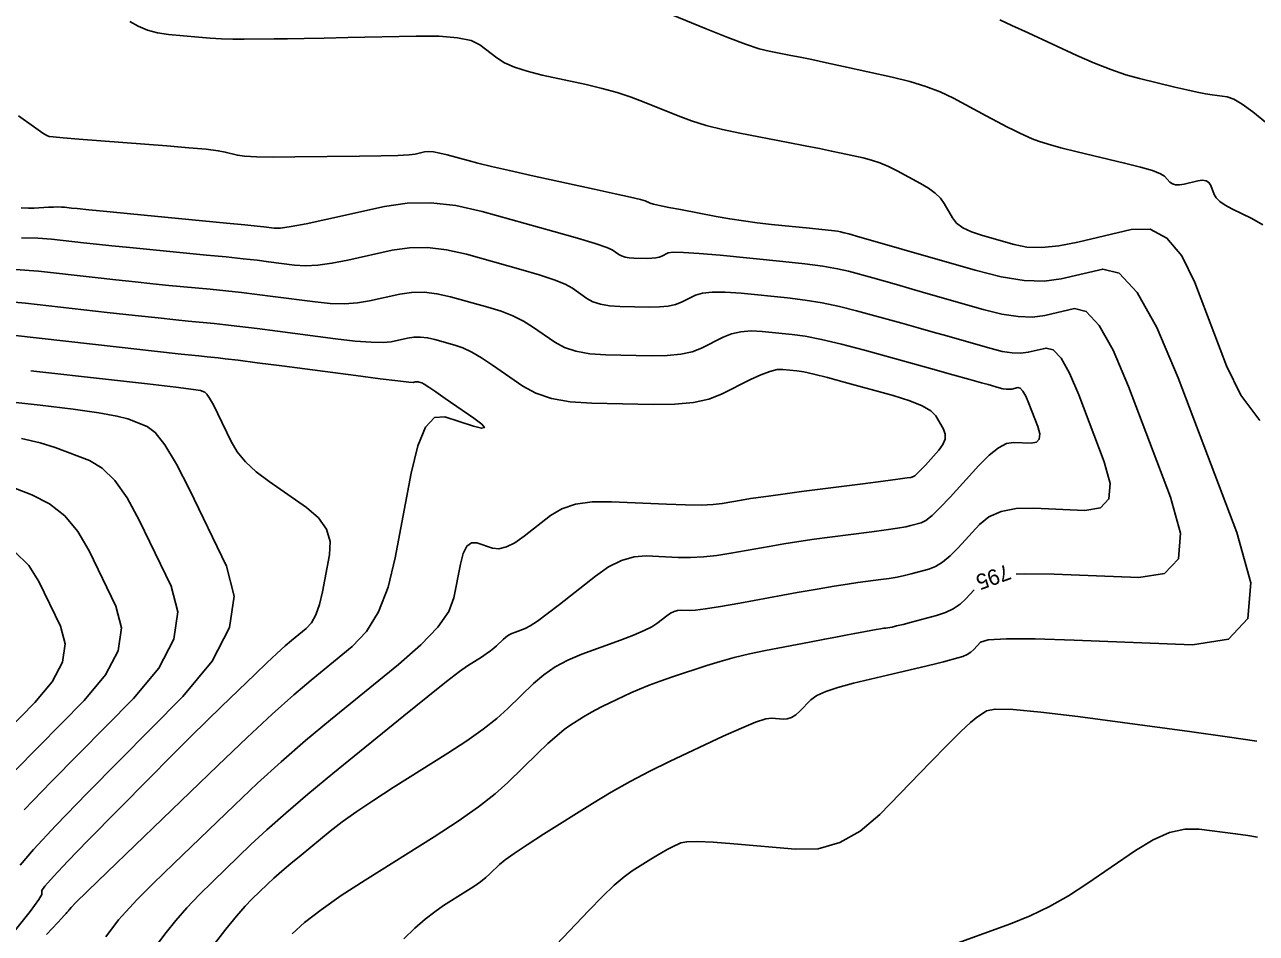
# Model space of a CAD drawing. Extents: x 2082232 to 2083549, y 592624 to 593832.
# Drawn here: x 2083091.8 to 2083147.1, y 593342.6 to 593383.4 of the extents above; entities that cross this region are included whole.
import ezdxf

# ---------------------------------------------------------------- set-up
doc = ezdxf.new("R2010")
doc.units = 0
doc.layers.add('DT_X_Contour_Major', color=7, linetype='Continuous')
doc.layers.add('DT_X_Contour_Minor', color=7, linetype='Continuous')

msp = doc.modelspace()

# ---------------------------------------------------------------- linework, layer by layer
at = {"layer": 'DT_X_Contour_Major'}
for points in [[(2083091.644, 593375.211), (2083091.97, 593375.196), (2083092.237, 593375.2), (2083092.873, 593375.237), (2083093.097, 593375.247), (2083093.291, 593375.251), (2083093.455, 593375.248), (2083093.589, 593375.238), (2083093.908, 593375.202), (2083094.163, 593375.176), (2083094.691, 593375.124), (2083095.491, 593375.046), (2083096.564, 593374.942), (2083099.787, 593374.631), (2083100.866, 593374.526), (2083101.687, 593374.445), (2083102.248, 593374.387), (2083102.551, 593374.353), (2083103.013, 593374.292), (2083103.288, 593374.3), (2083103.766, 593374.368), (2083104.448, 593374.497), (2083105.333, 593374.687), (2083107.964, 593375.273), (2083108.978, 593375.424), (2083110.047, 593375.435), (2083111.17, 593375.308), (2083112.349, 593375.042), (2083115.563, 593374.148), (2083116.632, 593373.845), (2083117.426, 593373.606), (2083117.947, 593373.432), (2083118.195, 593373.323), (2083118.489, 593373.117), (2083118.613, 593373.049), (2083118.766, 593373), (2083118.947, 593372.968), (2083119.157, 593372.954), (2083119.754, 593372.942), (2083119.963, 593372.944), (2083120.142, 593372.962), (2083120.293, 593372.993), (2083120.414, 593373.04), (2083120.698, 593373.183), (2083120.924, 593373.217), (2083121.388, 593373.212), (2083122.09, 593373.166), (2083123.031, 593373.081), (2083125.859, 593372.801), (2083126.838, 593372.694), (2083127.654, 593372.586), (2083128.309, 593372.476), (2083128.801, 593372.363), (2083129.896, 593372.06), (2083130.366, 593371.929), (2083130.954, 593371.762), (2083131.661, 593371.561), (2083132.487, 593371.324), (2083134.846, 593370.646), (2083135.683, 593370.439), (2083136.423, 593370.324), (2083137.067, 593370.302), (2083137.615, 593370.374), (2083138.949, 593370.688), (2083139.475, 593370.558), (2083140.054, 593369.932), (2083140.686, 593368.811), (2083141.37, 593367.193), (2083143.264, 593362.219), (2083143.707, 593360.595), (2083143.617, 593359.451), (2083142.992, 593358.787), (2083141.834, 593358.605), (2083138.033, 593358.76), (2083136.756, 593358.778), (2083136.335, 593358.751)], [(2083092.074, 593367.893), (2083095.567, 593367.504), (2083097.323, 593367.306), (2083098.597, 593367.157), (2083099.391, 593367.056), (2083099.703, 593367.004), (2083099.893, 593366.931), (2083099.984, 593366.849), (2083100.112, 593366.659), (2083100.279, 593366.359), (2083100.483, 593365.952), (2083101.079, 593364.719), (2083101.353, 593364.259), (2083101.729, 593363.806), (2083102.207, 593363.358), (2083102.786, 593362.917), (2083104.468, 593361.746), (2083105.005, 593361.285), (2083105.355, 593360.777), (2083105.518, 593360.224), (2083105.494, 593359.624), (2083105.18, 593357.965), (2083105.046, 593357.395), (2083104.88, 593356.931), (2083104.681, 593356.571), (2083104.449, 593356.317), (2083103.789, 593355.779), (2083103.5, 593355.534), (2083103.131, 593355.201), (2083102.681, 593354.78), (2083102.149, 593354.272), (2083100.624, 593352.8), (2083099.994, 593352.186), (2083099.248, 593351.448), (2083098.386, 593350.584), (2083097.409, 593349.597), (2083094.648, 593346.797), (2083093.742, 593345.869), (2083093.095, 593345.186), (2083092.707, 593344.748), (2083092.577, 593344.555), (2083092.577, 593344.366), (2083092.445, 593344.143), (2083092.05, 593343.614), (2083091.393, 593342.78)], [(2083134.44, 593358.06), (2083134.072, 593357.657), (2083133.812, 593357.414), (2083133.505, 593357.208), (2083133.152, 593357.039), (2083132.753, 593356.908), (2083131.627, 593356.606), (2083131.25, 593356.505), (2083130.961, 593356.431), (2083130.762, 593356.384), (2083130.652, 593356.362), (2083130.478, 593356.34), (2083130.387, 593356.326), (2083130.244, 593356.302), (2083130.05, 593356.269), (2083129.805, 593356.225), (2083129.083, 593356.094), (2083128.753, 593356.033), (2083128.304, 593355.948), (2083127.738, 593355.84), (2083127.054, 593355.708), (2083125.073, 593355.323), (2083124.351, 593355.173), (2083123.67, 593355.011), (2083123.031, 593354.837), (2083122.433, 593354.652), (2083120.894, 593354.141), (2083120.345, 593353.952), (2083119.851, 593353.769), (2083119.412, 593353.593), (2083119.029, 593353.422), (2083118.079, 593352.976), (2083117.739, 593352.811), (2083117.43, 593352.652), (2083117.152, 593352.499), (2083116.906, 593352.351), (2083116.291, 593351.965), (2083116.027, 593351.777), (2083115.697, 593351.504), (2083115.299, 593351.146), (2083114.835, 593350.702), (2083113.507, 593349.404), (2083112.927, 593348.887), (2083112.181, 593348.309), (2083111.269, 593347.669), (2083110.191, 593346.969), (2083107.097, 593345.019), (2083106.022, 593344.32), (2083105.115, 593343.685), (2083104.378, 593343.115), (2083103.811, 593342.61)]]:
    msp.add_lwpolyline(points, dxfattribs=at)
at = {"layer": 'DT_X_Contour_Minor'}
for points in [[(2083119.592, 593384.398), (2083122.409, 593383.245), (2083123.379, 593382.858), (2083124.174, 593382.562), (2083124.796, 593382.357), (2083125.244, 593382.243), (2083126.206, 593382.059), (2083126.624, 593381.976), (2083127.158, 593381.866), (2083127.807, 593381.728), (2083128.571, 593381.562), (2083130.762, 593381.084), (2083131.55, 593380.891), (2083132.27, 593380.667), (2083132.924, 593380.415), (2083133.51, 593380.133), (2083134.984, 593379.343), (2083135.493, 593379.072), (2083135.916, 593378.851), (2083136.252, 593378.68), (2083136.502, 593378.559), (2083137.051, 593378.305), (2083137.332, 593378.198), (2083137.761, 593378.066), (2083138.339, 593377.91), (2083139.066, 593377.73), (2083141.203, 593377.218), (2083141.916, 593377.037), (2083142.451, 593376.88), (2083142.809, 593376.745), (2083142.99, 593376.633), (2083143.235, 593376.366), (2083143.344, 593376.285), (2083143.488, 593376.243), (2083143.666, 593376.239), (2083143.879, 593376.274), (2083144.493, 593376.419), (2083144.701, 593376.447), (2083144.867, 593376.423), (2083144.99, 593376.348), (2083145.07, 593376.22), (2083145.226, 593375.81), (2083145.319, 593375.655), (2083145.482, 593375.497), (2083145.714, 593375.336), (2083146.016, 593375.173), (2083146.914, 593374.733), (2083147.405, 593374.441)], [(2083096.525, 593383.584), (2083096.9, 593383.363), (2083097.314, 593383.192), (2083097.766, 593383.07), (2083098.257, 593382.998), (2083099.618, 593382.873), (2083100.129, 593382.832), (2083100.639, 593382.804), (2083101.148, 593382.788), (2083101.657, 593382.785), (2083103.013, 593382.794), (2083103.602, 593382.8), (2083104.349, 593382.812), (2083105.257, 593382.83), (2083106.323, 593382.853), (2083109.38, 593382.923), (2083110.419, 593382.918), (2083111.242, 593382.852), (2083111.85, 593382.723), (2083112.243, 593382.532), (2083113.005, 593381.941), (2083113.347, 593381.727), (2083113.801, 593381.528), (2083114.369, 593381.345), (2083115.05, 593381.176), (2083117.016, 593380.747), (2083117.732, 593380.577), (2083118.407, 593380.389), (2083119.04, 593380.183), (2083119.631, 593379.958), (2083121.152, 593379.336), (2083121.753, 593379.112), (2083122.415, 593378.908), (2083123.138, 593378.723), (2083123.922, 593378.558), (2083126.093, 593378.143), (2083126.852, 593377.997), (2083127.501, 593377.869), (2083128.039, 593377.76), (2083128.467, 593377.67), (2083129.46, 593377.453), (2083129.835, 593377.356), (2083130.215, 593377.226), (2083130.6, 593377.064), (2083130.99, 593376.87), (2083132.037, 593376.308), (2083132.397, 593376.094), (2083132.695, 593375.871), (2083132.928, 593375.641), (2083133.098, 593375.403), (2083133.467, 593374.758), (2083133.655, 593374.527), (2083133.941, 593374.318), (2083134.327, 593374.131), (2083134.812, 593373.967), (2083136.237, 593373.557), (2083136.816, 593373.449), (2083137.487, 593373.433), (2083138.248, 593373.507), (2083139.099, 593373.673), (2083141.491, 593374.237), (2083142.343, 593374.246), (2083143.103, 593373.852), (2083143.774, 593373.055), (2083144.353, 593371.854), (2083145.778, 593368.113), (2083146.42, 593366.8), (2083147.279, 593365.666)], [(2083135.596, 593383.66), (2083136.143, 593383.404), (2083136.872, 593383.066), (2083139.057, 593382.055), (2083139.847, 593381.706), (2083140.581, 593381.416), (2083141.257, 593381.185), (2083141.875, 593381.014), (2083143.449, 593380.637), (2083143.997, 593380.509), (2083144.46, 593380.407), (2083144.838, 593380.332), (2083145.132, 593380.283), (2083145.802, 593380.189), (2083146.099, 593380.092), (2083146.485, 593379.872), (2083146.962, 593379.529), (2083147.528, 593379.064)], [(2083091.535, 593379.338), (2083092.206, 593378.859), (2083092.625, 593378.565), (2083092.794, 593378.458), (2083092.909, 593378.419), (2083093.086, 593378.395), (2083093.53, 593378.354), (2083094.241, 593378.295), (2083095.219, 593378.219), (2083098.184, 593377.992), (2083099.183, 593377.911), (2083099.954, 593377.838), (2083100.498, 593377.772), (2083100.816, 593377.715), (2083101.359, 593377.574), (2083101.673, 593377.529), (2083102.209, 593377.501), (2083102.966, 593377.489), (2083103.944, 593377.494), (2083106.848, 593377.53), (2083107.82, 593377.546), (2083108.56, 593377.567), (2083109.065, 593377.594), (2083109.338, 593377.626), (2083109.754, 593377.719), (2083109.935, 593377.737), (2083110.165, 593377.722), (2083110.444, 593377.673), (2083110.772, 593377.592), (2083111.714, 593377.33), (2083112.156, 593377.215), (2083112.775, 593377.067), (2083113.571, 593376.885), (2083114.544, 593376.67), (2083117.377, 593376.052), (2083118.317, 593375.844), (2083119.012, 593375.687), (2083119.463, 593375.578), (2083119.67, 593375.519), (2083119.895, 593375.427), (2083120.044, 593375.382), (2083120.321, 593375.318), (2083120.728, 593375.233), (2083121.263, 593375.129), (2083122.862, 593374.823), (2083123.467, 593374.715), (2083124.081, 593374.62), (2083124.705, 593374.537), (2083125.34, 593374.468), (2083127.044, 593374.299), (2083127.611, 593374.241), (2083128.033, 593374.195), (2083128.31, 593374.161), (2083128.442, 593374.139), (2083128.602, 593374.095), (2083128.809, 593374.036), (2083129.31, 593373.892), (2083130.105, 593373.664), (2083131.193, 593373.351), (2083134.489, 593372.404), (2083135.657, 593372.114), (2083136.692, 593371.954), (2083137.592, 593371.924), (2083138.357, 593372.023), (2083140.22, 593372.462), (2083140.955, 593372.281), (2083141.764, 593371.407), (2083142.646, 593369.84), (2083143.601, 593367.581), (2083146.247, 593360.633), (2083146.867, 593358.364), (2083146.74, 593356.766), (2083145.868, 593355.839), (2083144.25, 593355.584), (2083138.94, 593355.8), (2083137.184, 593355.855), (2083135.897, 593355.859), (2083135.079, 593355.811), (2083134.73, 593355.711), (2083134.425, 593355.376), (2083134.295, 593355.258), (2083134.133, 593355.156), (2083133.94, 593355.068), (2083133.715, 593354.996), (2083133.074, 593354.824), (2083132.767, 593354.745), (2083132.33, 593354.637), (2083131.761, 593354.501), (2083131.061, 593354.335), (2083129.02, 593353.856), (2083128.327, 593353.675), (2083127.778, 593353.491), (2083127.374, 593353.304), (2083127.115, 593353.113), (2083126.617, 593352.601), (2083126.43, 593352.435), (2083126.243, 593352.321), (2083126.054, 593352.259), (2083125.865, 593352.25), (2083125.361, 593352.295), (2083125.082, 593352.257), (2083124.625, 593352.108), (2083123.99, 593351.849), (2083123.176, 593351.479), (2083120.768, 593350.346), (2083119.874, 593349.91), (2083119, 593349.45), (2083118.146, 593348.966), (2083117.31, 593348.459), (2083115.108, 593347.076), (2083114.366, 593346.603), (2083113.789, 593346.219), (2083113.378, 593345.925), (2083113.133, 593345.722), (2083112.701, 593345.3), (2083112.512, 593345.131), (2083112.269, 593344.943), (2083111.972, 593344.735), (2083111.621, 593344.507), (2083110.614, 593343.872), (2083110.219, 593343.6), (2083109.789, 593343.262), (2083109.325, 593342.856), (2083108.826, 593342.383)], [(2083091.662, 593373.859), (2083092.402, 593373.844), (2083093.007, 593373.8), (2083094.443, 593373.64), (2083095.033, 593373.576), (2083095.726, 593373.504), (2083096.523, 593373.424), (2083097.424, 593373.336), (2083099.964, 593373.091), (2083100.853, 593373.003), (2083101.614, 593372.924), (2083102.247, 593372.854), (2083102.752, 593372.792), (2083103.929, 593372.639), (2083104.409, 593372.609), (2083104.966, 593372.636), (2083105.6, 593372.719), (2083106.311, 593372.858), (2083108.31, 593373.303), (2083109.081, 593373.417), (2083109.892, 593373.426), (2083110.746, 593373.33), (2083111.641, 593373.128), (2083114.083, 593372.448), (2083114.914, 593372.204), (2083115.578, 593371.981), (2083116.074, 593371.779), (2083116.402, 593371.598), (2083117.052, 593371.144), (2083117.327, 593370.994), (2083117.665, 593370.883), (2083118.065, 593370.813), (2083118.528, 593370.783), (2083119.847, 593370.755), (2083120.309, 593370.761), (2083120.706, 593370.8), (2083121.039, 593370.87), (2083121.306, 593370.973), (2083121.934, 593371.29), (2083122.238, 593371.384), (2083122.679, 593371.429), (2083123.258, 593371.425), (2083123.974, 593371.372), (2083126.067, 593371.164), (2083126.849, 593371.07), (2083127.625, 593370.942), (2083128.395, 593370.782), (2083129.159, 593370.588), (2083131.19, 593370.026), (2083131.923, 593369.822), (2083132.599, 593369.633), (2083133.218, 593369.458), (2083133.78, 593369.297), (2083135.203, 593368.889), (2083135.708, 593368.763), (2083136.154, 593368.694), (2083136.543, 593368.681), (2083136.874, 593368.724), (2083137.678, 593368.914), (2083137.995, 593368.835), (2083138.345, 593368.458), (2083138.725, 593367.781), (2083139.138, 593366.806), (2083140.281, 593363.806), (2083140.548, 593362.826), (2083140.493, 593362.136), (2083140.117, 593361.736), (2083139.418, 593361.625), (2083137.125, 593361.719), (2083136.328, 593361.7), (2083135.655, 593361.573), (2083135.107, 593361.338), (2083134.683, 593360.995), (2083133.72, 593359.937), (2083133.367, 593359.58), (2083133.03, 593359.302), (2083132.71, 593359.104), (2083132.406, 593358.984), (2083131.618, 593358.773), (2083131.31, 593358.697), (2083130.98, 593358.629), (2083130.627, 593358.568), (2083130.251, 593358.514), (2083129.218, 593358.381), (2083128.758, 593358.316), (2083128.152, 593358.219), (2083127.4, 593358.09), (2083126.502, 593357.93), (2083123.915, 593357.462), (2083123.047, 593357.31), (2083122.385, 593357.203), (2083121.928, 593357.141), (2083121.676, 593357.125), (2083121.279, 593357.144), (2083121.128, 593357.133), (2083120.972, 593357.088), (2083120.812, 593357.008), (2083120.646, 593356.893), (2083120.2, 593356.54), (2083119.972, 593356.395), (2083119.623, 593356.223), (2083119.153, 593356.024), (2083118.561, 593355.799), (2083116.823, 593355.164), (2083116.199, 593354.903), (2083115.63, 593354.596), (2083115.116, 593354.243), (2083114.657, 593353.845), (2083113.509, 593352.722), (2083113.016, 593352.281), (2083112.402, 593351.8), (2083111.664, 593351.279), (2083110.804, 593350.718), (2083108.347, 593349.17), (2083107.479, 593348.612), (2083106.719, 593348.099), (2083106.067, 593347.632), (2083105.523, 593347.21), (2083104.215, 593346.145), (2083103.753, 593345.764), (2083103.348, 593345.42), (2083103, 593345.111), (2083102.708, 593344.839), (2083102.006, 593344.162), (2083101.702, 593343.842), (2083101.314, 593343.392), (2083100.844, 593342.81), (2083100.29, 593342.098)], [(2083091.387, 593372.444), (2083092.425, 593372.362), (2083094.978, 593372.078), (2083095.902, 593371.976), (2083096.761, 593371.884), (2083097.556, 593371.802), (2083098.285, 593371.73), (2083100.141, 593371.551), (2083100.839, 593371.48), (2083101.541, 593371.404), (2083102.245, 593371.321), (2083102.953, 593371.232), (2083104.846, 593370.985), (2083105.531, 593370.919), (2083106.167, 593370.904), (2083106.753, 593370.941), (2083107.29, 593371.029), (2083108.656, 593371.333), (2083109.183, 593371.411), (2083109.738, 593371.417), (2083110.321, 593371.351), (2083110.933, 593371.213), (2083112.602, 593370.749), (2083113.197, 593370.564), (2083113.73, 593370.356), (2083114.2, 593370.126), (2083114.609, 593369.873), (2083115.615, 593369.171), (2083116.04, 593368.938), (2083116.563, 593368.767), (2083117.183, 593368.658), (2083117.899, 593368.612), (2083119.94, 593368.569), (2083120.655, 593368.578), (2083121.27, 593368.637), (2083121.784, 593368.746), (2083122.199, 593368.905), (2083123.17, 593369.396), (2083123.552, 593369.551), (2083123.971, 593369.647), (2083124.425, 593369.684), (2083124.917, 593369.663), (2083126.275, 593369.528), (2083126.859, 593369.446), (2083127.595, 593369.299), (2083128.481, 593369.087), (2083129.518, 593368.812), (2083132.484, 593367.991), (2083133.48, 593367.715), (2083134.243, 593367.503), (2083134.775, 593367.355), (2083135.073, 593367.271), (2083135.56, 593367.131), (2083135.733, 593367.088), (2083135.886, 593367.064), (2083136.019, 593367.06), (2083136.132, 593367.074), (2083136.407, 593367.139), (2083136.515, 593367.112), (2083136.635, 593366.983), (2083136.765, 593366.752), (2083136.906, 593366.418), (2083137.297, 593365.392), (2083137.389, 593365.057), (2083137.37, 593364.821), (2083137.241, 593364.684), (2083137.002, 593364.646), (2083136.218, 593364.678), (2083135.9, 593364.622), (2083135.534, 593364.43), (2083135.121, 593364.101), (2083134.66, 593363.637), (2083133.368, 593362.217), (2083132.922, 593361.746), (2083132.556, 593361.396), (2083132.268, 593361.168), (2083132.059, 593361.061), (2083131.608, 593360.94), (2083131.371, 593360.889), (2083130.999, 593360.826), (2083130.492, 593360.752), (2083129.85, 593360.666), (2083127.958, 593360.423), (2083127.256, 593360.328), (2083126.57, 593360.227), (2083125.9, 593360.12), (2083125.246, 593360.006), (2083123.522, 593359.695), (2083122.889, 593359.595), (2083122.283, 593359.532), (2083121.705, 593359.504), (2083121.153, 593359.511), (2083119.719, 593359.578), (2083119.173, 593359.54), (2083118.61, 593359.376), (2083118.03, 593359.087), (2083117.434, 593358.672), (2083115.821, 593357.398), (2083115.271, 593356.972), (2083114.831, 593356.651), (2083114.501, 593356.434), (2083114.281, 593356.321), (2083113.841, 593356.16), (2083113.682, 593356.094), (2083113.538, 593356.016), (2083113.408, 593355.927), (2083113.292, 593355.826), (2083113, 593355.541), (2083112.876, 593355.43), (2083112.72, 593355.308), (2083112.533, 593355.176), (2083112.315, 593355.034), (2083111.692, 593354.641), (2083111.338, 593354.39), (2083110.744, 593353.933), (2083109.908, 593353.269), (2083108.832, 593352.399), (2083105.642, 593349.802), (2083104.515, 593348.872), (2083103.526, 593348.031), (2083102.676, 593347.279), (2083101.965, 593346.615), (2083100.253, 593344.963), (2083099.64, 593344.354), (2083099.086, 593343.768), (2083098.592, 593343.204), (2083098.157, 593342.662), (2083097.075, 593341.247)], [(2083090.462, 593371.048), (2083091.843, 593370.924), (2083095.513, 593370.515), (2083096.772, 593370.376), (2083097.797, 593370.264), (2083098.588, 593370.18), (2083099.145, 593370.124), (2083100.319, 593370.011), (2083100.826, 593369.958), (2083101.468, 593369.883), (2083102.244, 593369.788), (2083103.155, 593369.671), (2083105.762, 593369.332), (2083106.652, 593369.228), (2083107.367, 593369.172), (2083107.905, 593369.162), (2083108.268, 593369.2), (2083109.002, 593369.363), (2083109.285, 593369.405), (2083109.583, 593369.409), (2083109.896, 593369.373), (2083110.225, 593369.299), (2083111.122, 593369.05), (2083111.48, 593368.923), (2083111.881, 593368.731), (2083112.327, 593368.473), (2083112.816, 593368.149), (2083114.177, 593367.197), (2083114.754, 593366.882), (2083115.462, 593366.651), (2083116.3, 593366.504), (2083117.271, 593366.44), (2083120.033, 593366.383), (2083121.001, 593366.395), (2083121.834, 593366.475), (2083122.53, 593366.623), (2083123.091, 593366.838), (2083124.406, 593367.502), (2083124.866, 593367.717), (2083125.262, 593367.864), (2083125.593, 593367.943), (2083125.859, 593367.954), (2083126.483, 593367.892), (2083126.791, 593367.843), (2083127.247, 593367.743), (2083127.851, 593367.591), (2083128.604, 593367.388), (2083130.809, 593366.778), (2083131.549, 593366.55), (2083132.114, 593366.323), (2083132.504, 593366.097), (2083132.719, 593365.873), (2083133.061, 593365.276), (2083133.144, 593365.049), (2083133.139, 593364.815), (2083133.044, 593364.575), (2083132.861, 593364.328), (2083132.254, 593363.661), (2083132.049, 593363.441), (2083131.891, 593363.28), (2083131.779, 593363.179), (2083131.713, 593363.138), (2083131.598, 593363.107), (2083131.431, 593363.081), (2083131.018, 593363.024), (2083130.357, 593362.936), (2083129.449, 593362.819), (2083126.698, 593362.465), (2083125.755, 593362.341), (2083124.989, 593362.236), (2083124.401, 593362.15), (2083123.989, 593362.082), (2083123.129, 593361.927), (2083122.731, 593361.881), (2083122.182, 593361.861), (2083121.481, 593361.866), (2083120.63, 593361.896), (2083118.159, 593362.012), (2083117.292, 593362.006), (2083116.547, 593361.901), (2083115.922, 593361.698), (2083115.418, 593361.397), (2083114.234, 593360.462), (2083113.813, 593360.166), (2083113.437, 593359.979), (2083113.105, 593359.901), (2083112.818, 593359.933), (2083112.114, 593360.163), (2083111.87, 593360.168), (2083111.664, 593360.009), (2083111.498, 593359.687), (2083111.371, 593359.201), (2083111.085, 593357.688), (2083110.849, 593357.076), (2083110.354, 593356.373), (2083109.601, 593355.58), (2083108.589, 593354.696), (2083105.546, 593352.219), (2083104.42, 593351.283), (2083103.324, 593350.333), (2083102.258, 593349.369), (2083101.222, 593348.391), (2083098.499, 593345.764), (2083097.578, 593344.866), (2083096.859, 593344.145), (2083096.341, 593343.598), (2083096.023, 593343.227), (2083095.446, 593342.472)], [(2083091.261, 593369.486), (2083096.047, 593368.953), (2083097.641, 593368.776), (2083098.832, 593368.644), (2083099.62, 593368.558), (2083100.005, 593368.518), (2083100.496, 593368.47), (2083100.812, 593368.435), (2083101.395, 593368.363), (2083102.242, 593368.255), (2083103.356, 593368.111), (2083106.679, 593367.678), (2083107.774, 593367.537), (2083108.567, 593367.439), (2083109.058, 593367.384), (2083109.247, 593367.371), (2083109.348, 593367.393), (2083109.387, 593367.399), (2083109.428, 593367.4), (2083109.472, 593367.395), (2083109.517, 593367.385), (2083109.641, 593367.35), (2083109.742, 593367.297), (2083109.95, 593367.163), (2083110.267, 593366.949), (2083110.693, 593366.655), (2083111.971, 593365.762), (2083112.329, 593365.488), (2083112.448, 593365.338), (2083112.325, 593365.312), (2083111.962, 593365.408), (2083110.672, 593365.829), (2083110.216, 593365.789), (2083109.812, 593365.353), (2083109.462, 593364.521), (2083109.166, 593363.293), (2083108.447, 593359.49), (2083108.124, 593358.171), (2083107.696, 593357.068), (2083107.16, 593356.179), (2083106.519, 593355.507), (2083104.667, 593353.999), (2083103.885, 593353.336), (2083102.926, 593352.476), (2083101.79, 593351.42), (2083100.478, 593350.167), (2083096.745, 593346.565), (2083095.516, 593345.378), (2083094.631, 593344.521), (2083094.089, 593343.992), (2083093.89, 593343.792), (2083093.818, 593343.697), (2083093.792, 593343.664), (2083093.77, 593343.636), (2083093.75, 593343.614), (2083093.735, 593343.597), (2083093.697, 593343.558), (2083093.661, 593343.519), (2083093.581, 593343.433), (2083093.458, 593343.3), (2083093.29, 593343.119), (2083092.786, 593342.572)], [(2083088.119, 593366.831), (2083092.501, 593366.343), (2083093.979, 593366.167), (2083095.128, 593366.006), (2083095.948, 593365.859), (2083096.438, 593365.727), (2083097.305, 593365.394), (2083097.668, 593365.123), (2083098.105, 593364.56), (2083098.618, 593363.705), (2083099.205, 593362.558), (2083100.87, 593359.111), (2083101.215, 593357.776), (2083101.003, 593356.357), (2083100.232, 593354.854), (2083098.904, 593353.266), (2083094.618, 593348.919), (2083093.211, 593347.473), (2083092.206, 593346.397), (2083091.603, 593345.69)], [(2083091.659, 593364.855), (2083092.505, 593364.662), (2083093.173, 593364.45), (2083094.717, 593363.856), (2083095.291, 593363.522), (2083095.855, 593362.966), (2083096.408, 593362.186), (2083096.951, 593361.184), (2083098.386, 593358.213), (2083098.684, 593357.063), (2083098.501, 593355.84), (2083097.837, 593354.544), (2083096.692, 593353.176), (2083092.998, 593349.43), (2083091.786, 593348.171)], [(2083089.908, 593363.172), (2083092.129, 593362.319), (2083092.914, 593361.922), (2083093.604, 593361.371), (2083094.198, 593360.667), (2083094.698, 593359.809), (2083095.902, 593357.315), (2083096.152, 593356.349), (2083095.999, 593355.322), (2083095.441, 593354.235), (2083094.48, 593353.086), (2083091.379, 593349.941)], [(2083091.353, 593359.777), (2083091.989, 593359.148), (2083092.444, 593358.434), (2083093.419, 593356.417), (2083093.621, 593355.636), (2083093.497, 593354.805), (2083093.046, 593353.925), (2083092.268, 593352.996), (2083089.76, 593350.452)], [(2083147.137, 593351.251), (2083145.806, 593351.456), (2083144.11, 593351.692), (2083139.102, 593352.362), (2083137.437, 593352.567), (2083136.198, 593352.679), (2083135.385, 593352.699), (2083134.999, 593352.626), (2083134.537, 593352.308), (2083134.279, 593352.094), (2083133.851, 593351.69), (2083133.253, 593351.097), (2083132.484, 593350.314), (2083130.209, 593347.972), (2083129.332, 593347.215), (2083128.409, 593346.701), (2083127.44, 593346.43), (2083126.425, 593346.401), (2083123.655, 593346.648), (2083122.727, 593346.72), (2083122.02, 593346.751), (2083121.535, 593346.74), (2083121.271, 593346.689), (2083120.862, 593346.497), (2083120.689, 593346.409), (2083120.475, 593346.29), (2083120.22, 593346.139), (2083119.926, 593345.956), (2083119.085, 593345.429), (2083118.727, 593345.169), (2083118.284, 593344.787), (2083117.755, 593344.283), (2083117.14, 593343.655), (2083115.387, 593341.819)], [(2083147.17, 593346.95), (2083146.736, 593347.017), (2083146.183, 593347.094), (2083144.549, 593347.312), (2083143.911, 593347.313), (2083143.221, 593347.153), (2083142.48, 593346.832), (2083141.688, 593346.349), (2083139.505, 593344.846), (2083138.677, 593344.312), (2083137.83, 593343.836), (2083136.963, 593343.418), (2083136.076, 593343.059), (2083133.685, 593342.179)]]:
    msp.add_lwpolyline(points, dxfattribs=at)

# ---------------------------------------------------------------- texts
at = {"layer": 'DT_X_Contour_Major'}
msp.add_text('795', height=0.7, rotation=200.0312, dxfattribs=at).set_placement((2083135.925, 593359.218))

doc.saveas('drawing.dxf')
